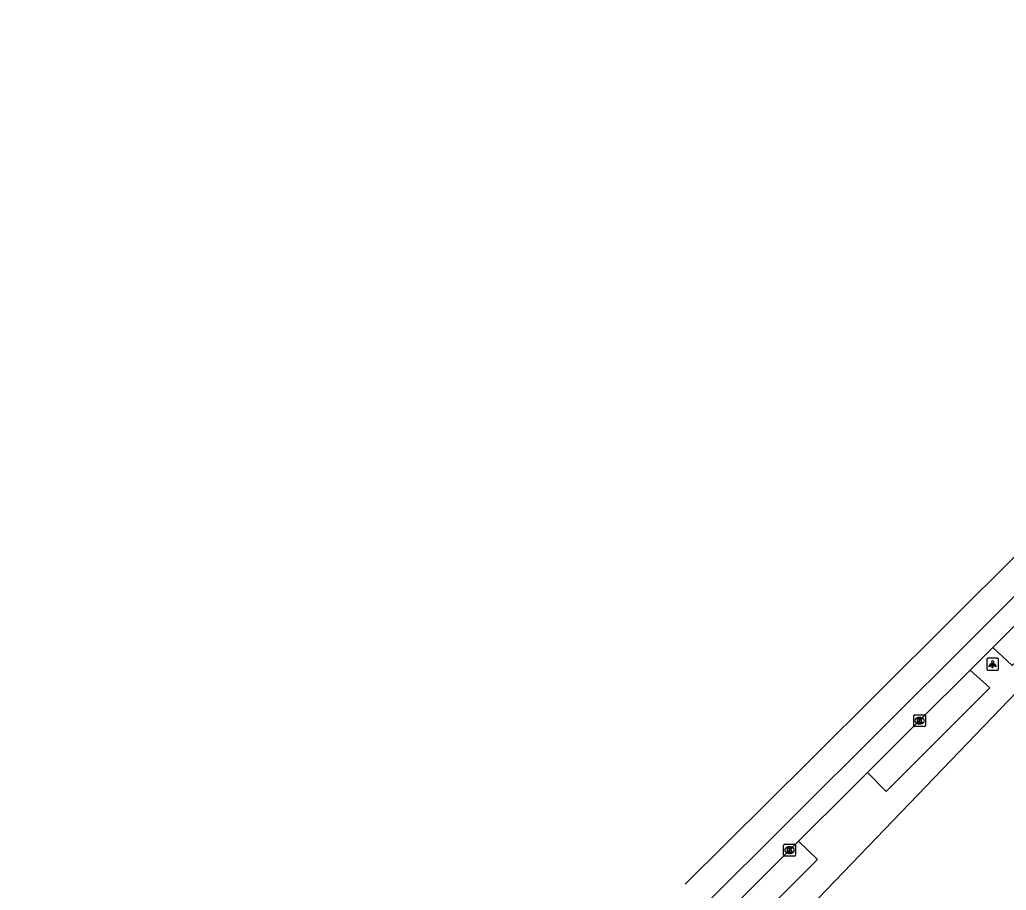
# Model space of a CAD drawing. Extents: x 160356 to 161355, y 381727 to 382845.
# Drawn here: x 160394.4 to 160478.1, y 382168.2 to 382242.1 of the extents above; entities that cross this region are included whole.
import ezdxf

# ---------------------------------------------------------------- set-up
doc = ezdxf.new("R2010")
doc.units = 0
for name, color, linetype in [('IMGEO_Kolk', 7, 'Continuous'), ('IMGEO_Lichtpunt', 7, 'Continuous'), ('IMGEO_Rijbaan_lokaal_gesloten', 7, 'Continuous'), ('IMGEO_Voetpad_open', 7, 'Continuous')]:
    doc.layers.add(name, color=color, linetype=linetype)

msp = doc.modelspace()

# ---------------------------------------------------------------- linework, layer by layer
at = {"layer": 'IMGEO_Kolk'}
for p, q in [((160470.242, 382182.195), (160470.242, 382183.047)), ((160470.317, 382183.121), (160471.169, 382183.121)), ((160470.753, 382182.341), (160470.728, 382182.341)), ((160470.73, 382182.901), (160470.755, 382182.901)), ((160471.243, 382183.047), (160471.243, 382182.195)), ((160471.169, 382182.121), (160470.317, 382182.121)), ((160459.21, 382171.207), (160459.21, 382172.059)), ((160459.285, 382172.133), (160460.137, 382172.133)), ((160459.698, 382171.913), (160459.723, 382171.913)), ((160460.211, 382172.059), (160460.211, 382171.207)), ((160460.137, 382171.133), (160459.285, 382171.133)), ((160459.721, 382171.353), (160459.696, 382171.353))]:
    msp.add_line(p, q, dxfattribs=at)
for points in [[(160470.242, 382182.195), (160470.242, 382183.047)], [(160470.317, 382183.121), (160471.169, 382183.121)], [(160470.563, 382182.821), (160470.686, 382182.821), (160470.686, 382182.67), (160470.816, 382182.821), (160470.98, 382182.821), (160470.834, 382182.67), (160470.987, 382182.421), (160470.835, 382182.421), (160470.75, 382182.585), (160470.686, 382182.518), (160470.686, 382182.421), (160470.563, 382182.421), (160470.563, 382182.821)], [(160471.243, 382183.047), (160471.243, 382182.195)], [(160471.169, 382182.121), (160470.317, 382182.121)], [(160459.21, 382171.207), (160459.21, 382172.059)], [(160459.285, 382172.133), (160460.137, 382172.133)], [(160459.531, 382171.833), (160459.654, 382171.833), (160459.654, 382171.682), (160459.784, 382171.833), (160459.948, 382171.833), (160459.802, 382171.682), (160459.955, 382171.433), (160459.803, 382171.433), (160459.718, 382171.597), (160459.654, 382171.53), (160459.654, 382171.433), (160459.531, 382171.433), (160459.531, 382171.833)], [(160460.211, 382172.059), (160460.211, 382171.207)], [(160460.137, 382171.133), (160459.285, 382171.133)]]:
    msp.add_lwpolyline(points, dxfattribs=at)
for centre, start, end in [((160470.319, 382183.045), 91.55205, 178.44795), ((160470.319, 382183.045), 91.55205, 178.44795), ((160471.167, 382183.045), 1.55205, 88.44795), ((160471.167, 382183.045), 1.55205, 88.44795), ((160470.319, 382182.197), 181.55205, 268.44795), ((160470.319, 382182.197), 181.55205, 268.44795), ((160471.167, 382182.197), 271.55205, 358.44795), ((160471.167, 382182.197), 271.55205, 358.44795), ((160459.287, 382172.057), 91.55205, 178.44795), ((160459.287, 382172.057), 91.55205, 178.44795), ((160460.135, 382172.057), 1.55205, 88.44795), ((160460.135, 382172.057), 1.55205, 88.44795), ((160459.287, 382171.209), 181.55205, 268.44795), ((160459.287, 382171.209), 181.55205, 268.44795), ((160460.135, 382171.209), 271.55205, 358.44795), ((160460.135, 382171.209), 271.55205, 358.44795)]:
    msp.add_arc(centre, 0.0765, start, end, dxfattribs=at)
for centre, major_axis, ratio, start_param, end_param in [((160470.729, 382182.621), (-0.387, 0.002), 0.722429, 4.712389, 7.853982), ((160470.754, 382182.621), (-0.39, 0.002), 0.717154, 1.570796, 4.712389), ((160459.697, 382171.633), (-0.387, 0.002), 0.722429, 4.712389, 7.853982), ((160459.722, 382171.633), (-0.39, 0.002), 0.717154, 1.570796, 4.712389)]:
    msp.add_ellipse(centre, major_axis=major_axis, ratio=ratio, start_param=start_param, end_param=end_param, dxfattribs=at)
at = {"layer": 'IMGEO_Lichtpunt'}
for p, q in [((160476.433, 382187.814), (160476.433, 382187.007)), ((160476.433, 382187.814), (160476.433, 382187.007)), ((160477.335, 382187.909), (160476.527, 382187.909)), ((160477.335, 382187.909), (160476.527, 382187.909)), ((160477.429, 382187.007), (160477.429, 382187.814)), ((160477.429, 382187.007), (160477.429, 382187.814)), ((160476.527, 382186.913), (160477.335, 382186.913)), ((160476.527, 382186.913), (160477.335, 382186.913))]:
    msp.add_line(p, q, dxfattribs=at)
for points in [[(160476.807, 382187.478), (160476.846, 382187.45), (160476.658, 382187.188), (160476.62, 382187.215), (160476.807, 382187.478)], [(160476.909, 382187.43), (160476.956, 382187.43), (160476.956, 382187.108), (160476.909, 382187.108), (160476.909, 382187.43)], [(160477.019, 382187.45), (160477.057, 382187.477), (160477.244, 382187.215), (160477.205, 382187.187), (160477.019, 382187.45)]]:
    msp.add_lwpolyline(points, dxfattribs=at)
msp.add_circle((160476.932, 382187.612), 0.0994, dxfattribs=at)
for centre, start, end in [((160476.527, 382187.814), 90, 180), ((160476.527, 382187.814), 90, 180), ((160477.335, 382187.814), 0, 90), ((160477.335, 382187.814), 0, 90), ((160476.527, 382187.007), 180, 270), ((160476.527, 382187.007), 180, 270), ((160477.335, 382187.007), 270, 0), ((160477.335, 382187.007), 270, 360)]:
    msp.add_arc(centre, 0.0946, start, end, dxfattribs=at)
at = {"layer": 'IMGEO_Rijbaan_lokaal_gesloten'}
for points in [[(160518.337, 382242.093), (160488.191, 382206.418), (160485.768, 382203.713), (160479.16, 382196.897), (160461.421, 382179.236), (160450.854, 382168.735)], [(160476.963, 382188.83), (160486.666, 382198.557)], [(160446.775, 382161.263), (160452.104, 382166.578), (160482.965, 382197.347)], [(160476.963, 382188.83), (160475.026, 382186.897)], [(160466.313, 382178.214), (160470.743, 382182.621), (160475.026, 382186.897)], [(160466.313, 382178.214), (160464.853, 382176.761), (160460.462, 382172.382)], [(160443.24, 382155.193), (160460.462, 382172.382)]]:
    msp.add_lwpolyline(points, dxfattribs=at)
at = {"layer": 'IMGEO_Voetpad_open'}
for points in [[(160493.513, 382206.216), (160495.22, 382204.761), (160492.685, 382201.786), (160488.98, 382197.683), (160483.694, 382192.318), (160478.584, 382187.303), (160476.963, 382188.83)], [(160394.41, 382096.662), (160399.063, 382101.977), (160403.61, 382106.983), (160411.966, 382116.562), (160414.747, 382119.51), (160436.177, 382140.906), (160442.501, 382147.099), (160481.828, 382188.002)], [(160475.026, 382186.897), (160476.695, 382185.41), (160472.239, 382180.947), (160467.899, 382176.619), (160466.313, 382178.214)], [(160460.462, 382172.382), (160462.07, 382170.835), (160444.846, 382153.61), (160443.24, 382155.193)]]:
    msp.add_lwpolyline(points, dxfattribs=at)

doc.saveas('drawing.dxf')
